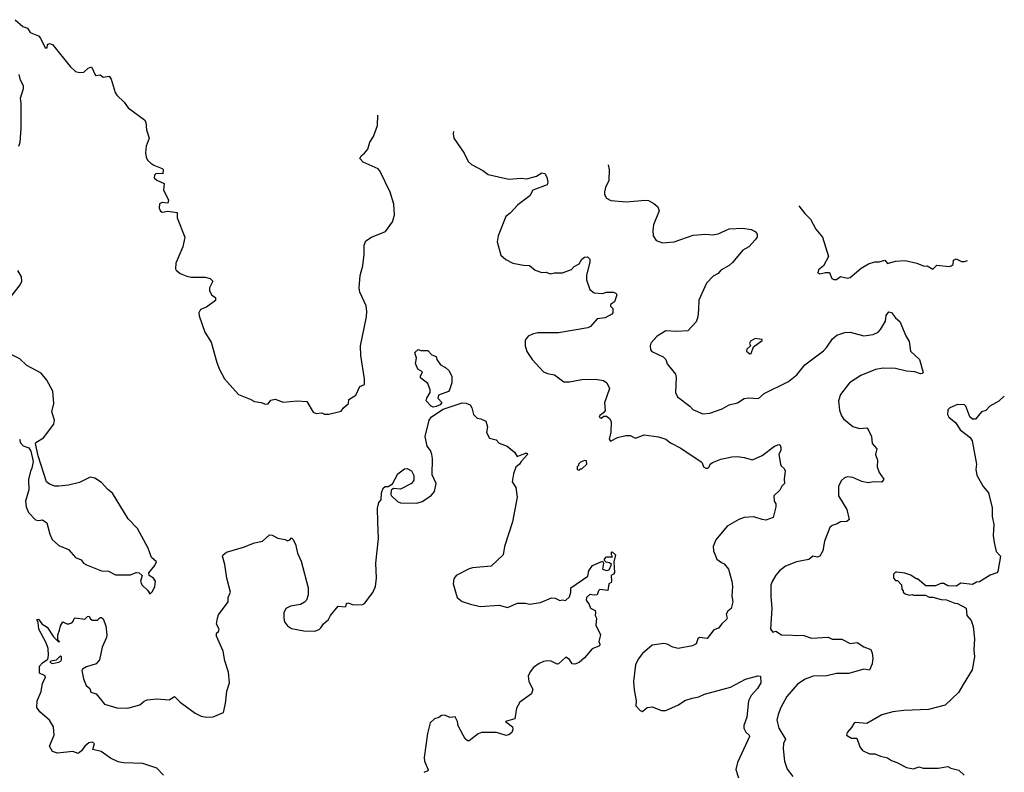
# Model space of a CAD drawing. Extents: x 1933546 to 2138868, y 524910 to 667279.
# Tile 465 of 466: x 2085689 to 2092845, y 638865 to 644335. Entities that reach past the tile are written whole.
import ezdxf

# ---------------------------------------------------------------- set-up
doc = ezdxf.new("R2010")
doc.units = 0

msp = doc.modelspace()

# ---------------------------------------------------------------- linework, layer by layer
at = {"layer": '0CON10XD'}
for points in [[(2085656.2, 644335), (2085712.5, 644285), (2085745, 644272.5), (2085765, 644242.5), (2085825, 644218.8), (2085840.8, 644200.8), (2085875, 644130), (2085889.3, 644130.7), (2085892.5, 644155), (2085905, 644162.5), (2085927.5, 644155), (2086056.2, 643995), (2086095, 643958.8), (2086125, 643951.2), (2086155, 643953.8), (2086186.4, 643983.6), (2086211.7, 643991.7), (2086239.3, 643929.3), (2086275, 643933.3), (2086297, 643917), (2086340, 643925), (2086353.6, 643903.6), (2086383.3, 643805), (2086395, 643787.5), (2086447.5, 643735), (2086477.5, 643695), (2086596.1, 643606.1), (2086605, 643590), (2086610, 643535), (2086629.2, 643475), (2086607.5, 643415), (2086603.6, 643366.4), (2086608.5, 643335), (2086618.6, 643315), (2086642.7, 643292.7), (2086665, 643277.1), (2086725, 643253.3), (2086731.2, 643245), (2086730, 643215), (2086682.2, 643217.8), (2086668.6, 643205), (2086667.5, 643185), (2086685, 643167.5), (2086740, 643145), (2086733.8, 643095), (2086770, 643025), (2086765, 643002.5), (2086725, 643006), (2086705, 642996.2), (2086702.9, 642965), (2086712.2, 642942.2), (2086725, 642936.2), (2086765, 642943.1), (2086833.3, 642933.3), (2086833.3, 642895), (2086890, 642755), (2086875.8, 642684.2), (2086823.3, 642565), (2086822.5, 642525), (2086827.5, 642515), (2086855, 642490), (2086905, 642470), (2086935, 642463.3), (2087037, 642463), (2087073.6, 642453.6), (2087092.5, 642435), (2087070, 642385), (2087070, 642365), (2087085, 642333.3), (2087112.5, 642315), (2087113.3, 642295), (2087047.5, 642245), (2087002.3, 642227.7), (2086991.2, 642205), (2086992.7, 642182.7), (2087033.8, 642065), (2087081.7, 641991.7), (2087122.7, 641842.7), (2087142.1, 641792.1), (2087178.6, 641725), (2087280.7, 641610.7), (2087365, 641576), (2087395, 641560), (2087445, 641553.8), (2087475, 641541.2), (2087495, 641543.8), (2087515, 641568.8), (2087545, 641577.5), (2087605, 641555.7), (2087705, 641564.6), (2087775, 641560), (2087821.7, 641481.7), (2087845, 641472.5), (2087885, 641477.5), (2087905, 641467.5), (2087935, 641467.5), (2088025, 641490), (2088042.5, 641515), (2088080, 641545), (2088082.5, 641575), (2088132.5, 641605), (2088160.7, 641669.3), (2088195, 641682.5), (2088195.7, 641725), (2088168.1, 641895), (2088166.9, 641965), (2088210, 642175), (2088212, 642215), (2088208, 642255), (2088162, 642355), (2088157.5, 642385), (2088164.4, 642475), (2088182.2, 642545), (2088192, 642628)], [(2085683.9, 643416.1), (2085692, 643445), (2085700, 643545), (2085700.8, 643725), (2085696, 643765), (2085716.1, 643833.9), (2085716.4, 643853.6), (2085696.2, 643895), (2085685, 643937.5)], [(2088192, 642628), (2088191.8, 642695), (2088205, 642728), (2088245, 642754), (2088348.8, 642795), (2088398.8, 642865), (2088414, 642915), (2088407.5, 642995), (2088382.3, 643082.3), (2088307, 643237), (2088295, 643250), (2088185, 643298.8), (2088162.5, 643325), (2088170, 643345), (2088196.2, 643365), (2088220, 643395), (2088233.8, 643445), (2088260, 643485), (2088288.8, 643565), (2088292.4, 643640.7)], [(2088842.3, 643522.5), (2088840, 643505), (2088843.8, 643475), (2088918.8, 643365), (2088947.5, 643305), (2088971.7, 643281.7), (2089055, 643240), (2089095, 643209.2), (2089245, 643176), (2089335, 643184), (2089375, 643178.8), (2089445, 643198.8), (2089485, 643222.5), (2089506.4, 643216.4), (2089520.7, 643190.7), (2089528.8, 643155), (2089522.5, 643135), (2089417.5, 643095), (2089396.7, 643055), (2089309.7, 642990.3), (2089255, 642928.8), (2089223.3, 642905), (2089166.7, 642765), (2089159.3, 642719.3), (2089185, 642622.5), (2089221.2, 642591.2), (2089272.5, 642565), (2089350.5, 642550.5), (2089395, 642548), (2089434.5, 642514.5), (2089485, 642497.5), (2089515, 642498.9), (2089545, 642488.6), (2089575, 642496), (2089635, 642496), (2089699.7, 642520.3), (2089719.5, 642540.5), (2089755, 642561.2), (2089774, 642595), (2089795, 642608), (2089815, 642611.2), (2089833.3, 642595), (2089833.8, 642575), (2089808, 642475), (2089807.5, 642445), (2089834, 642375), (2089865, 642350.8), (2089924.4, 642345.6), (2089955, 642354.4), (2090004.1, 642354.1), (2090023.3, 642345), (2090030, 642335), (2090012.5, 642285), (2089982.5, 642265), (2089983, 642253), (2090000, 642235), (2090000, 642205), (2089992.5, 642195), (2089945, 642168), (2089885, 642160), (2089836.7, 642105), (2089817.5, 642095), (2089605, 642060), (2089455, 642058), (2089415, 642050), (2089385, 642033.8), (2089363.8, 642005), (2089364.1, 641964.1), (2089375, 641922.5), (2089413.3, 641865), (2089496.2, 641775), (2089525, 641762.7), (2089575, 641754.4), (2089645, 641703.3), (2089685, 641702), (2089775, 641719.2), (2089875, 641722), (2089931.7, 641711.7), (2089957.5, 641695), (2089976.2, 641655), (2089939.1, 641550.9), (2089943.3, 641495), (2089933.3, 641476.7), (2089905, 641458.8), (2089900, 641445), (2089915, 641438.8), (2089935, 641452.5), (2089955, 641452.5), (2089975, 641436.7), (2089988.8, 641415), (2089986.4, 641336.4), (2089973.3, 641285), (2089982.5, 641272.5), (2090035, 641298.8), (2090095, 641314), (2090125, 641313.3), (2090165, 641293.8), (2090228.8, 641318.8), (2090332.7, 641302.7), (2090385, 641286), (2090419.1, 641259.1), (2090495, 641220.8), (2090642.3, 641122.3), (2090650, 641115), (2090659.2, 641085), (2090675, 641075.6), (2090690, 641075), (2090700, 641085), (2090706.2, 641105), (2090723.2, 641116.8), (2090785, 641141.4), (2090865, 641158), (2090905, 641160), (2090955, 641153.3), (2091015, 641136.7), (2091085, 641167.1), (2091175, 641234.2), (2091206.2, 641246.2), (2091215, 641242.5), (2091222, 641225), (2091220.8, 641205), (2091206.9, 641175), (2091217.5, 641105), (2091222.4, 641092.4), (2091245, 641074), (2091253.1, 641055), (2091244.4, 640995), (2091247.5, 640965), (2091228.8, 640945), (2091213.9, 640916.1), (2091171.2, 640875), (2091172.5, 640835), (2091184.3, 640815), (2091185.5, 640795.5), (2091165, 640716.7), (2091112.3, 640697.7), (2091085, 640701.1), (2091025, 640722.5), (2090955, 640715.7), (2090915, 640702.2), (2090830, 640655), (2090748, 640555), (2090728, 640505), (2090731.2, 640475), (2090756.2, 640415), (2090790.3, 640390.3), (2090808.9, 640378.9), (2090841.7, 640341.7), (2090865.4, 640255), (2090869.2, 640215), (2090865.8, 640145.8), (2090871.4, 640105), (2090860, 640055), (2090836, 640035), (2090824, 640015), (2090831.2, 639985), (2090825.6, 639974.4), (2090791.2, 639945), (2090767.3, 639912.7), (2090735, 639900), (2090685, 639837.5), (2090630, 639845), (2090617.5, 639835), (2090605, 639797.5), (2090580, 639785), (2090475, 639763.8), (2090435, 639773.8), (2090395, 639796.7), (2090370.7, 639800.7), (2090285, 639788.8), (2090215, 639728.8), (2090183, 639687), (2090164.3, 639645.7), (2090150.8, 639525), (2090154.1, 639464.1), (2090170, 639385), (2090168.3, 639348.3), (2090197.5, 639315), (2090215, 639307.5), (2090250, 639335), (2090285, 639340), (2090353.6, 639313.6), (2090385, 639313.8), (2090477.5, 639355), (2090524.1, 639385.9), (2090575.6, 639404.4), (2090625, 639412.9), (2090665, 639432.9), (2090855, 639484.4), (2090965, 639541.5), (2091055, 639566.2), (2091073, 639563), (2091076, 639515), (2091052.5, 639475), (2091005, 639422), (2090985.7, 639385), (2090973.4, 639266.6), (2090952.5, 639205), (2090952, 639185), (2090965.6, 639155.6), (2090990.8, 639135), (2090994.2, 639125), (2090905.8, 638935), (2090894.4, 638884.4), (2090914.5, 638824.5)], [(2089967.1, 643280.7), (2089973.8, 643245), (2089971.2, 643165), (2089946.7, 643115), (2089940, 643085), (2089940, 643065), (2089955, 643037.5), (2089985, 643022), (2090098.3, 643011.7), (2090235, 643024.3), (2090259.7, 643019.7), (2090297.9, 642997.9), (2090328, 642975), (2090335.8, 642945.8), (2090295.8, 642845), (2090290, 642805), (2090294, 642765), (2090315, 642731.2), (2090362.1, 642712.1), (2090445, 642721.4), (2090585, 642769.4), (2090675, 642775.5), (2090725, 642772.5), (2090765, 642779.2), (2090845, 642814.4), (2090945, 642818.8), (2091005, 642809.4), (2091033.8, 642795), (2091049.2, 642775), (2091048.6, 642755), (2091035.5, 642734.5), (2090988.8, 642685), (2090945, 642659.2), (2090870.7, 642569.3), (2090845, 642547.5), (2090785, 642513.3), (2090765, 642490), (2090730.3, 642469.7), (2090680.9, 642419.1), (2090625, 642297.5), (2090622.2, 642227.8), (2090616.9, 642175), (2090605, 642140), (2090545, 642073.8), (2090465, 642068), (2090385, 642074), (2090321.2, 642035), (2090276.2, 641985), (2090270.8, 641965), (2090274.2, 641935), (2090282.5, 641922.5), (2090365.7, 641885.7), (2090385.9, 641865.9), (2090393.9, 641833.9), (2090455, 641757.5), (2090461.2, 641735), (2090456.2, 641625), (2090470, 641595), (2090560, 641525), (2090581.5, 641501.5), (2090655, 641470), (2090705, 641474), (2090795, 641507.8), (2090845.3, 641534.7), (2090905, 641549.4), (2090955, 641580.9), (2090986.4, 641586.4), (2091057.8, 641582.2), (2091101, 641619), (2091275.9, 641704.1), (2091337, 641753), (2091394.7, 641825.3), (2091531.9, 641928.1), (2091556, 641954), (2091595.5, 642014.5), (2091628.6, 642041.4), (2091685, 642062.1), (2091724.5, 642064.5), (2091825, 642036), (2091892.7, 642047.3), (2091927.5, 642065), (2091945.8, 642084.2), (2091982.5, 642145), (2091986.2, 642185), (2092005, 642212.5), (2092026.4, 642206.4), (2092055, 642167.5), (2092085, 642142.5), (2092128.3, 642038.3), (2092153.8, 641995), (2092163.3, 641925), (2092227.5, 641865), (2092255, 641770), (2092247.5, 641762.5), (2092235, 641762), (2092195, 641776.2), (2092135, 641780.8), (2092055, 641798.6), (2091965, 641802.9), (2091907.8, 641792.2), (2091801.7, 641748.3), (2091720.8, 641695), (2091655, 641612), (2091641.2, 641565), (2091646.7, 641496.7), (2091661.8, 641455), (2091675.6, 641435), (2091745, 641378.6), (2091793.4, 641363.4), (2091845, 641368), (2091855, 641356.7), (2091880, 641305), (2091885.4, 641255), (2091918, 641215), (2091910, 641175), (2091923.1, 641133.1), (2091921.4, 641085), (2091936.7, 641045), (2091968.8, 640995), (2091955, 640972.7), (2091895, 640976.9), (2091855, 640968.5), (2091809.1, 640979.1), (2091743.6, 641006.4), (2091705, 641013.3), (2091683.9, 641006.1), (2091662.5, 640985), (2091640, 640945), (2091640, 640875), (2091700.8, 640775), (2091716.7, 640703.3), (2091701.7, 640688.3), (2091655, 640686.4), (2091630.4, 640669.6), (2091595, 640659.6), (2091577.7, 640645), (2091539.2, 640545), (2091525.6, 640475), (2091503.3, 640436.7), (2091485, 640428.9), (2091454.7, 640435.3), (2091425, 640411.4), (2091335, 640395.7), (2091255, 640362), (2091210.3, 640329.7), (2091185, 640296.7), (2091157.3, 640252.7), (2091149.2, 640225), (2091147.8, 640145), (2091156.7, 640055), (2091146.4, 639906.4), (2091163.9, 639883.9), (2091185, 639890), (2091225, 639862.9), (2091388.8, 639858.8), (2091445, 639839.2), (2091565, 639848.1), (2091595, 639831.9), (2091665, 639833.3), (2091725, 639800.3), (2091775, 639808.9), (2091825, 639776.9), (2091875, 639758), (2091885, 639730), (2091889.7, 639695), (2091885, 639652.5), (2091865, 639608), (2091825, 639614.4), (2091715, 639583.1), (2091625, 639583.5), (2091555, 639565.3), (2091456.4, 639563.6), (2091397.4, 639542.6), (2091342.5, 639505), (2091265, 639416), (2091220, 639335), (2091201.4, 639285), (2091191.9, 639245), (2091207.5, 639185), (2091254.2, 639105), (2091240, 639075), (2091236.9, 639035), (2091247, 638947), (2091267.1, 638887.1), (2091309.2, 638835)], [(2091352.5, 642982.8), (2091395, 642926.7), (2091436.2, 642885), (2091475, 642812.5), (2091523.6, 642753.6), (2091567.5, 642615), (2091530, 642545), (2091493.9, 642516.1), (2091490, 642495), (2091505, 642487.5), (2091545, 642497.5), (2091575, 642497.5), (2091592.5, 642455), (2091605, 642447.5), (2091625, 642447.5), (2091655, 642467.5), (2091705, 642456.2), (2091725, 642460), (2091805, 642530), (2091858.3, 642561.7), (2091905, 642576.2), (2091935, 642576.2), (2091976, 642586), (2091995, 642563.3), (2092055, 642580), (2092125, 642583.8), (2092210, 642565), (2092263.6, 642543.6), (2092285, 642546.7), (2092325, 642522.5), (2092355, 642550), (2092445, 642540), (2092460, 642545), (2092472.5, 642555), (2092475, 642587.5), (2092495, 642596.7), (2092535, 642577.5), (2092555, 642577.5), (2092576.5, 642585.2)], [(2085627.7, 642322.3), (2085692.7, 642407.3), (2085703.8, 642435), (2085702, 642465), (2085675, 642512.5)], [(2090995, 641907.5), (2091005, 641910), (2091021.7, 641958.3), (2091085, 642002.5), (2091085, 642010), (2091035, 642017.5), (2091000.7, 641999.3), (2090992.5, 641985), (2091000, 641965), (2090975, 641940), (2090972.5, 641925), (2090995, 641907.5)], [(2085687.5, 641285), (2085695, 641260), (2085715, 641237.5), (2085755, 641222.5), (2085769.5, 641199.5), (2085786.2, 641123.8), (2085777.5, 641075), (2085767, 641053), (2085753, 640993), (2085757, 640917), (2085731.2, 640835), (2085736.2, 640795), (2085753.4, 640753.4), (2085805, 640700), (2085825, 640694), (2085855, 640698.8), (2085887, 640677), (2085908.5, 640595), (2085926.1, 640556.1), (2085975, 640513.3), (2086045, 640483.3), (2086095, 640426.7), (2086135, 640410), (2086154, 640385), (2086175, 640372), (2086285, 640328.8), (2086335, 640326.2), (2086385, 640300.8), (2086495, 640300.9), (2086535, 640318), (2086557.5, 640315), (2086580, 640295), (2086567.5, 640255), (2086576.4, 640226.4), (2086617.7, 640187.7), (2086635, 640162.5), (2086640, 640165), (2086655, 640180), (2086672.5, 640215), (2086677.5, 640255), (2086662.5, 640275), (2086630, 640295), (2086627.5, 640315), (2086671.7, 640368.3), (2086683.3, 640395), (2086647.5, 640425), (2086622.5, 640495), (2086546.4, 640636.4), (2086477, 640707), (2086365, 640893.8), (2086330.5, 640920.5), (2086285, 640970), (2086235, 641002.5), (2086200.7, 641009.3), (2086125, 640971.2), (2086045, 640951.2), (2085975, 640943.8), (2085945, 640943.8), (2085905, 640960), (2085885, 640976.7), (2085822.9, 641165), (2085803.3, 641255), (2085807, 641263), (2085862.5, 641295), (2085937.5, 641395), (2085942.5, 641425), (2085922.5, 641485), (2085937.5, 641545), (2085930, 641635), (2085886.1, 641716.1), (2085845.8, 641765.8), (2085741.7, 641821.7), (2085690.7, 641870.7), (2085556.4, 641936.4)], [(2088695, 641518.1), (2088678.8, 641525), (2088643.8, 641565), (2088648, 641585), (2088672.5, 641625), (2088671.9, 641645), (2088655, 641690), (2088602.9, 641732.9), (2088601.2, 641745), (2088616.2, 641775), (2088583.3, 641795), (2088566.7, 641835), (2088572.5, 641875), (2088560, 641915), (2088585, 641937.5), (2088605, 641930), (2088655, 641930), (2088685, 641900), (2088715, 641887.5), (2088720, 641865), (2088747.4, 641827.4), (2088785, 641808), (2088808, 641785), (2088830.6, 641745), (2088830, 641695), (2088814.2, 641645), (2088805, 641633.6), (2088733, 641607), (2088727.8, 641585), (2088756.4, 641553.6), (2088745, 641535.8), (2088715, 641523.1), (2088695, 641518.1)], [(2092845, 641599.7), (2092805, 641562.5), (2092740, 641525), (2092710, 641495), (2092680, 641485), (2092635, 641432.5), (2092615, 641432.5), (2092595, 641447.5), (2092566.2, 641525), (2092555, 641536.7), (2092505, 641537.5), (2092450, 641515), (2092435, 641500), (2092432.5, 641465), (2092442.5, 641445), (2092493.9, 641403.9), (2092525, 641354), (2092597.7, 641297.7), (2092612, 641275), (2092642, 641105), (2092638.6, 641065), (2092644.2, 641025), (2092691.7, 640941.7), (2092730, 640895), (2092758, 640788), (2092756.7, 640725), (2092770, 640665), (2092764, 640585), (2092771.2, 640535), (2092785, 640470), (2092817.5, 640435), (2092797.5, 640325), (2092790, 640315), (2092743, 640297), (2092665, 640250), (2092643, 640247), (2092615, 640230), (2092529.3, 640240.7), (2092495, 640217.5), (2092435, 640220), (2092405, 640236.7), (2092383.6, 640236.4), (2092345, 640220), (2092275, 640220), (2092215, 640270), (2092205, 640270), (2092165, 640297.5), (2092121.7, 640311.7), (2092065, 640320), (2092055, 640320), (2092040, 640305), (2092040, 640275), (2092055, 640260), (2092068.3, 640258.3), (2092098.3, 640228.3), (2092100, 640195), (2092110, 640185), (2092110, 640175), (2092125, 640162.5), (2092155, 640152.5), (2092175, 640157.5), (2092185, 640152.5), (2092271.7, 640151.7), (2092298.3, 640138.3), (2092325, 640137.5), (2092385, 640120), (2092425, 640117.5), (2092485, 640093.3), (2092505, 640092.5), (2092567, 640057), (2092572.5, 640005), (2092605, 639967.5), (2092619.2, 639925), (2092628.5, 639835), (2092623.1, 639755), (2092627.9, 639705), (2092610.3, 639609.7), (2092545, 639502.5), (2092511.2, 639445), (2092415, 639352), (2092295, 639322.5), (2092115, 639313.8), (2092035, 639303.3), (2091955, 639282.5), (2091845, 639220), (2091763, 639227), (2091750.7, 639219.3), (2091735, 639190), (2091702.5, 639155), (2091697.5, 639135), (2091735, 639113.3), (2091773, 639113), (2091795, 639050), (2091815, 639022.5), (2091865, 639000), (2091905, 638998.8), (2091945, 638981.2), (2091995, 638970), (2092025, 638950), (2092065, 638936.2), (2092135, 638900), (2092185, 638891.2), (2092225, 638903.8), (2092255.9, 638895.9), (2092363.9, 638896.1), (2092435, 638908), (2092455.9, 638895.9), (2092515, 638880), (2092554, 638845)], [(2086734.3, 638844.3), (2086685, 638896), (2086585, 638930), (2086445, 638934.2), (2086405, 638942), (2086348.8, 638968.8), (2086282.5, 639015), (2086220, 639030), (2086232, 639075), (2086215, 639082.9), (2086192.1, 639077.9), (2086162.5, 639055), (2086139.1, 639020.9), (2086115, 639001.2), (2086075, 639015.7), (2085965, 639003.8), (2085927, 639017), (2085906.2, 639055), (2085940, 639135), (2085935.6, 639195), (2085905, 639242.9), (2085835, 639303.8), (2085814.2, 639335), (2085815.7, 639385), (2085845, 639452.5), (2085855, 639512.5), (2085878, 639555), (2085875, 639566), (2085834.3, 639584.3), (2085833.1, 639636.9), (2085855, 639661.2), (2085892.9, 639687.1), (2085899.5, 639715), (2085895.4, 639765.4), (2085882.5, 639805), (2085828.2, 639905), (2085823.9, 639953.9), (2085813.8, 639975), (2085825, 639977.5), (2085850, 639945), (2085889.4, 639919.4), (2085935, 639850), (2085975, 639810), (2085977.5, 639815), (2085967.5, 639827.5), (2085966.1, 639863.9), (2085977.5, 639897.5), (2085985, 639930), (2086001.7, 639958.3), (2086033, 639943), (2086047, 639943), (2086068.3, 639951.7), (2086080, 639965), (2086081.7, 639978.3), (2086093, 639987), (2086161.7, 639978.3), (2086181.7, 639998.3), (2086195, 640000), (2086201.7, 639981.7), (2086215, 639970), (2086255, 639970), (2086275, 639990), (2086285, 639990), (2086295, 639980), (2086315, 639930), (2086322, 639865), (2086319.2, 639845), (2086289.2, 639775), (2086268.8, 639681.2), (2086245, 639654), (2086175, 639632), (2086146.2, 639615), (2086140.8, 639605), (2086152, 639545), (2086172.5, 639495), (2086198, 639475), (2086206.1, 639446.1), (2086245, 639434), (2086305, 639360.6), (2086395, 639334.6), (2086475, 639330), (2086562.5, 639355), (2086595, 639382.5), (2086615, 639390.6), (2086685, 639397.8), (2086775, 639391.4), (2086815, 639415.7), (2086855, 639374.3), (2086965, 639295.8), (2087007.1, 639272.9), (2087045, 639264.5), (2087095, 639267.5), (2087169.4, 639300.6), (2087185.7, 639365), (2087195.8, 639455), (2087214.2, 639515), (2087206.2, 639593.8), (2087179.2, 639675), (2087168, 639745), (2087120, 639855), (2087120, 639875), (2087135, 639887.5), (2087140, 639905), (2087120.7, 639940.7), (2087125.8, 639985), (2087135, 640010), (2087205, 640104), (2087205.4, 640135), (2087221.2, 640175), (2087194.4, 640275), (2087180, 640375), (2087164, 640435), (2087167.5, 640445), (2087191.2, 640465), (2087315, 640501), (2087395, 640531.9), (2087453.1, 640545), (2087505, 640590), (2087525, 640589.4), (2087565, 640567.3), (2087618, 640558), (2087635, 640546.2), (2087653.8, 640555), (2087665, 640570), (2087675, 640560), (2087695, 640522.5), (2087708.3, 640458.3), (2087735, 640400), (2087786.7, 640205), (2087786.7, 640155), (2087773.6, 640116.4), (2087759.5, 640100.5), (2087730, 640085), (2087657.7, 640072.3), (2087623.3, 640055), (2087608.8, 640025), (2087608, 639985), (2087615, 639957.5), (2087635, 639930), (2087665, 639911.2), (2087753.9, 639893.9), (2087835, 639890), (2087865, 639902.5), (2087877.5, 639915), (2087897.5, 639945), (2087932.5, 639975), (2087947.5, 640005), (2088005, 640072.5), (2088055, 640067.5), (2088062.5, 640075), (2088065, 640092.5), (2088074, 640096), (2088115, 640081.2), (2088180, 640085), (2088195, 640092.5), (2088255, 640172.5), (2088274, 640215), (2088281.4, 640275), (2088277.5, 640385), (2088297.5, 640565), (2088293, 640683), (2088290, 640785), (2088300, 640825), (2088316.7, 640845), (2088319.2, 640895), (2088330.5, 640929.5), (2088345, 640942.5), (2088367, 640943), (2088399.3, 640960.7), (2088437, 641033), (2088485, 641070), (2088505, 641072.5), (2088537.5, 641055), (2088553, 641023), (2088553, 640987), (2088536.1, 640963.9), (2088457, 640923), (2088405, 640927.5), (2088390, 640915), (2088387.5, 640885), (2088392.5, 640875), (2088433.9, 640833.9), (2088457, 640823), (2088575, 640820), (2088615, 640833.3), (2088640.7, 640849.3), (2088681.7, 640878.3), (2088703.3, 640905), (2088716.7, 640965), (2088686.4, 641026.4), (2088690, 641145), (2088685.8, 641174.2), (2088675, 641203.8), (2088649.6, 641235), (2088636.9, 641305), (2088666.2, 641425), (2088682, 641448), (2088766.5, 641503.5), (2088905, 641550), (2088935, 641548.8), (2088962.5, 641535), (2088976.2, 641515), (2088987.5, 641465), (2089015, 641440), (2089040, 641435), (2089076.2, 641416.2), (2089089.2, 641375), (2089082.9, 641335), (2089103.6, 641293.6), (2089151.7, 641281.7), (2089175, 641257.5), (2089232.5, 641235), (2089285, 641192.5), (2089305, 641160), (2089364.5, 641185.5), (2089376.7, 641185), (2089379.2, 641175), (2089333.3, 641125), (2089322.5, 641105), (2089295, 641082.5), (2089278.8, 641035), (2089267.5, 640975), (2089293.9, 640933.9), (2089305.9, 640864.1), (2089272, 640685), (2089213.8, 640505), (2089203.3, 640445), (2089115, 640362.5), (2088979.3, 640350.7), (2088955, 640343.8), (2088862.5, 640295), (2088845, 640270), (2088840, 640235), (2088867.5, 640135), (2088905, 640107.5), (2088966.7, 640086.7), (2089035, 640070), (2089175, 640080), (2089235, 640063.3), (2089307, 640093), (2089365, 640093.3), (2089395, 640086.7), (2089475, 640100), (2089555, 640132.5), (2089581.7, 640131.7), (2089615, 640113.8), (2089635, 640117.5), (2089657, 640113), (2089685, 640140), (2089694.4, 640175), (2089694.4, 640205.6), (2089819.2, 640290.8), (2089825, 640330), (2089851.1, 640368.9), (2089925, 640400), (2089932.5, 640385), (2089925, 640342.5), (2089955, 640331.2), (2089973.3, 640336.7), (2089990, 640375), (2089977, 640387), (2089951.7, 640391.7), (2089940, 640405), (2089940, 640415), (2089955, 640430), (2089998.3, 640431.7), (2089990, 640445), (2089990, 640465), (2089995, 640467.5), (2090020, 640445), (2090007.5, 640395), (2090013.3, 640316.7), (2090005.9, 640304.1), (2089987.5, 640295), (2089991.2, 640255), (2089987.5, 640245), (2089971.2, 640235), (2089963.3, 640186.7), (2089905.7, 640194.3), (2089896, 640185), (2089886.7, 640155), (2089865, 640151.9), (2089832.2, 640157.8), (2089807.9, 640135), (2089806.7, 640115), (2089828.1, 640085), (2089837.5, 640057.5), (2089871.7, 640041.7), (2089873.9, 640026.1), (2089871.2, 640005), (2089881.2, 639985), (2089877.1, 639935), (2089910.8, 639865), (2089898.8, 639815), (2089906.2, 639795), (2089903.3, 639785), (2089848.9, 639761.1), (2089795, 639695.7), (2089755, 639664), (2089725, 639650.6), (2089705, 639654.3), (2089685.4, 639685.4), (2089659.5, 639700.5), (2089605, 639653.3), (2089595, 639651.2), (2089551.7, 639671.7), (2089525, 639676.2), (2089495, 639671.2), (2089465, 639656.2), (2089424.3, 639625.7), (2089398.8, 639595), (2089384.1, 639564.1), (2089388.8, 639525), (2089419.3, 639469.3), (2089410, 639435), (2089323.3, 639375), (2089300, 639330), (2089286.9, 639253.1), (2089220, 639235), (2089270, 639195), (2089274.2, 639175), (2089265, 639154), (2089245, 639138), (2089225, 639132), (2089155, 639153.3), (2089045, 639153.3), (2089022.5, 639145), (2088955, 639092.5), (2088943, 639093), (2088927, 639107), (2088913.3, 639135), (2088875, 639202.5), (2088870, 639235), (2088855, 639267.5), (2088815, 639263.3), (2088779.2, 639279.2), (2088755, 639278), (2088735, 639263.3), (2088705, 639253.3), (2088673.3, 639225), (2088652.3, 639147.7), (2088627.7, 638972.3), (2088630.5, 638945), (2088658.3, 638881.7), (2088655.6, 638874.4), (2088627.5, 638862.5)], [(2089755, 641060), (2089765, 641070), (2089775, 641070), (2089810, 641105), (2089808.3, 641128.3), (2089795, 641130), (2089765, 641120), (2089750, 641105), (2089750, 641095), (2089740, 641085), (2089740, 641065), (2089755, 641060)], [(2085925, 639656.7), (2085975, 639664.4), (2085990.8, 639675), (2085994.2, 639685), (2085993.3, 639703.3), (2085985, 639712.5), (2085955, 639680), (2085915, 639672.5), (2085907.5, 639665), (2085925, 639656.7)]]:
    msp.add_lwpolyline(points, dxfattribs=at)

doc.saveas('drawing.dxf')
